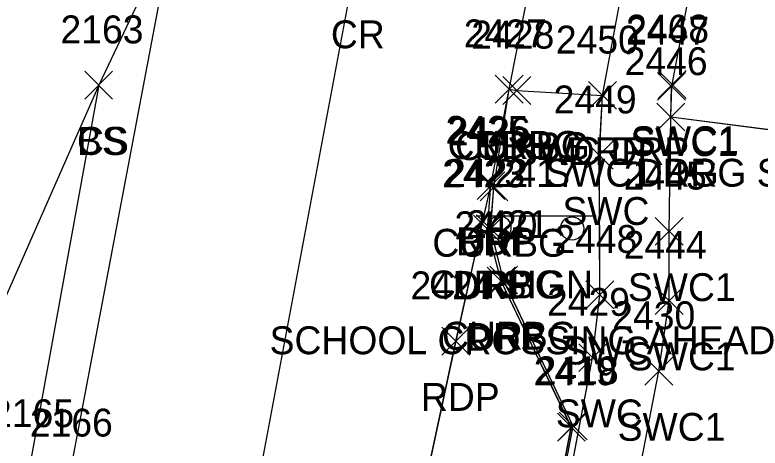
# Model space of a CAD drawing. Extents: x 1554668 to 1563881, y 831386 to 834374.
# Drawn here: x 1562148.2 to 1562201.6, y 832190.1 to 832221.1 of the extents above; entities that cross this region are included whole.
import ezdxf

# ---------------------------------------------------------------- set-up
doc = ezdxf.new("R2010")
doc.units = 0
for name, color, linetype in [('L_A', 7, 'Continuous'), ('L_I', 7, 'Continuous'), ('L_TIC', 7, 'Continuous'), ('LELB', 7, 'Continuous'), ('P_A', 7, 'Continuous'), ('P_I', 7, 'Continuous'), ('P_TIC', 7, 'Continuous'), ('PET', 7, 'Continuous'), ('PRC', 7, 'Continuous'), ('R_A', 7, 'Continuous'), ('R_I', 7, 'Continuous'), ('R_TIC', 7, 'Continuous'), ('RC', 7, 'Continuous'), ('RDG', 7, 'Continuous'), ('RDP', 7, 'Continuous'), ('RSW', 7, 'Continuous'), ('S_A', 7, 'Continuous'), ('S_C', 7, 'Continuous'), ('S_I', 7, 'Continuous'), ('SSGN', 7, 'Continuous')]:
    doc.layers.add(name, color=color, linetype=linetype)

msp = doc.modelspace()

# ---------------------------------------------------------------- linework, layer by layer
at = {"layer": 'L_TIC'}
for points in [[(1562153.233, 832215.107), (1562155.233, 832217.107)], [(1562155.233, 832215.107), (1562153.233, 832217.107)], [(1562153.233, 832215.107), (1562155.233, 832217.107)], [(1562155.233, 832215.107), (1562153.233, 832217.107)]]:
    msp.add_lwpolyline(points, dxfattribs=at)
at = {"layer": 'LELB'}
for points in [[(1562159.554, 832227.311), (1562154.233, 832216.107), (1562149.254, 832188.579), (1562142.829, 832150.769), (1562138.278, 832124.139), (1562134.77, 832104.225), (1562125.205, 832097.127)], [(1562159.553, 832227.312), (1562154.234, 832216.106), (1562149.258, 832188.577), (1562142.835, 832150.769), (1562138.281, 832124.137), (1562134.773, 832104.223), (1562125.206, 832097.122)], [(1562159.553, 832227.312), (1562154.234, 832216.106), (1562149.258, 832188.577), (1562142.835, 832150.769), (1562138.281, 832124.137), (1562134.773, 832104.223), (1562125.206, 832097.122)], [(1562159.553, 832227.312), (1562154.234, 832216.106), (1562149.258, 832188.577), (1562142.835, 832150.769), (1562138.281, 832124.137), (1562134.773, 832104.223), (1562125.206, 832097.122)], [(1562154.233, 832216.107), (1562142.785, 832190.152), (1562137.399, 832151.265), (1562131.854, 832132.751)], [(1562154.234, 832216.106), (1562142.793, 832190.15), (1562137.4, 832151.262), (1562131.857, 832132.749)], [(1562154.234, 832216.106), (1562142.793, 832190.15), (1562137.4, 832151.262), (1562131.857, 832132.749)], [(1562154.234, 832216.106), (1562142.793, 832190.15), (1562137.4, 832151.262), (1562131.857, 832132.749)]]:
    msp.add_lwpolyline(points, dxfattribs=at)
at = {"layer": 'P_TIC'}
for points in [[(1562182.662, 832214.818), (1562184.662, 832216.818)], [(1562184.662, 832214.818), (1562182.662, 832216.818)], [(1562181.354, 832207.899), (1562183.354, 832209.899)], [(1562183.354, 832207.899), (1562181.354, 832209.899)], [(1562178.844, 832196.746), (1562180.844, 832198.746)], [(1562180.844, 832196.746), (1562178.844, 832198.746)]]:
    msp.add_lwpolyline(points, dxfattribs=at)
at = {"layer": 'PET'}
for points in [[(1562124.625, 831898.359), (1562131.217, 831932.807), (1562138.276, 831971.411), (1562142.379, 831995.332), (1562147.113, 832022.949), (1562153.753, 832058.028), (1562161.259, 832095.577), (1562166.491, 832124.618), (1562174.524, 832172.989), (1562179.851, 832197.744), (1562182.354, 832208.899), (1562183.662, 832215.818), (1562186.131, 832228.252), (1562187.269, 832235.272), (1562193.171, 832267.13), (1562201.149, 832309.703)], [(1562124.625, 831898.359), (1562131.217, 831932.807), (1562138.276, 831971.411), (1562142.379, 831995.332), (1562147.113, 832022.949), (1562153.753, 832058.028), (1562161.259, 832095.577), (1562166.491, 832124.618), (1562174.524, 832172.989), (1562179.851, 832197.744), (1562182.354, 832208.899), (1562183.662, 832215.818), (1562186.131, 832228.252), (1562187.269, 832235.272), (1562193.171, 832267.13), (1562201.149, 832309.703)], [(1562124.625, 831898.359), (1562131.217, 831932.807), (1562138.276, 831971.411), (1562142.379, 831995.332), (1562147.113, 832022.949), (1562153.753, 832058.028), (1562161.259, 832095.577), (1562166.491, 832124.618), (1562174.524, 832172.989), (1562179.851, 832197.744), (1562182.354, 832208.899), (1562183.662, 832215.818), (1562186.131, 832228.252), (1562187.269, 832235.272), (1562193.171, 832267.13), (1562201.149, 832309.703)], [(1562124.627, 831898.357), (1562131.217, 831932.803), (1562138.276, 831971.408), (1562142.377, 831995.329), (1562147.109, 832022.949), (1562153.751, 832058.033), (1562161.258, 832095.574), (1562166.485, 832124.617), (1562174.524, 832172.993), (1562179.844, 832197.746), (1562182.354, 832208.899), (1562183.662, 832215.818), (1562186.13, 832228.25), (1562187.267, 832235.271), (1562193.167, 832267.13), (1562201.146, 832309.703)], [(1562173.257, 832299.981), (1562167.837, 832271.725), (1562161.659, 832238.665), (1562161.437, 832236.524), (1562159.553, 832227.312), (1562152.096, 832187.901), (1562145.122, 832150.033), (1562139.531, 832121.079), (1562137.129, 832105.561), (1562131.774, 832078.931), (1562126.825, 832053.768), (1562119.399, 832015.882), (1562118.509, 832011.052), (1562111.401, 831974.91), (1562102.865, 831928.04), (1562098.612, 831906.222)], [(1562173.257, 832299.981), (1562167.837, 832271.725), (1562161.659, 832238.665), (1562161.437, 832236.524), (1562159.553, 832227.312), (1562152.096, 832187.901), (1562145.122, 832150.033), (1562139.531, 832121.079), (1562137.129, 832105.561), (1562131.774, 832078.931), (1562126.825, 832053.768), (1562119.399, 832015.882), (1562118.509, 832011.052), (1562111.401, 831974.91), (1562102.865, 831928.04), (1562098.612, 831906.222)], [(1562173.257, 832299.981), (1562167.837, 832271.725), (1562161.659, 832238.665), (1562161.437, 832236.524), (1562159.553, 832227.312), (1562152.096, 832187.901), (1562145.122, 832150.033), (1562139.531, 832121.079), (1562137.129, 832105.561), (1562131.774, 832078.931), (1562126.825, 832053.768), (1562119.399, 832015.882), (1562118.509, 832011.052), (1562111.401, 831974.91), (1562102.865, 831928.04), (1562098.612, 831906.222)], [(1562173.255, 832299.979), (1562167.833, 832271.729), (1562161.658, 832238.665), (1562161.431, 832236.528), (1562159.554, 832227.311), (1562152.09, 832187.903), (1562145.121, 832150.036), (1562139.525, 832121.078), (1562137.127, 832105.565), (1562131.768, 832078.929), (1562126.821, 832053.77), (1562119.402, 832015.881), (1562118.513, 832011.051), (1562111.4, 831974.907), (1562102.869, 831928.042), (1562098.613, 831906.218)]]:
    msp.add_lwpolyline(points, dxfattribs=at)
at = {"layer": 'PRC'}
for points in [[(1562110.411, 831900.561), (1562120.308, 831948.457), (1562125.632, 831978.446), (1562135.485, 832029.35), (1562141.594, 832061.08), (1562148.973, 832098.697), (1562154.265, 832127.132), (1562163.42, 832175.531), (1562172.445, 832223.752), (1562181.394, 832270.005), (1562188.915, 832310.797), (1562198.31, 832360.399), (1562204.785, 832396.81), (1562210.164, 832423.469), (1562217.979, 832466.497), (1562228.735, 832524.397), (1562236.126, 832565.741), (1562244.769, 832613.731), (1562253.108, 832660.756), (1562257.149, 832682.207), (1562263.128, 832717.528), (1562269.494, 832752.574), (1562275.778, 832790.076), (1562288.132, 832857.633)], [(1562110.411, 831900.561), (1562120.308, 831948.457), (1562125.632, 831978.446), (1562135.485, 832029.35), (1562141.594, 832061.08), (1562148.973, 832098.697), (1562154.265, 832127.132), (1562163.42, 832175.531), (1562172.445, 832223.752), (1562181.394, 832270.005), (1562188.915, 832310.797), (1562198.31, 832360.399), (1562204.785, 832396.81), (1562210.164, 832423.469), (1562217.979, 832466.497), (1562228.735, 832524.397), (1562236.126, 832565.741), (1562244.769, 832613.731), (1562253.108, 832660.756), (1562257.149, 832682.207), (1562263.128, 832717.528), (1562269.494, 832752.574), (1562275.778, 832790.076), (1562288.132, 832857.633)], [(1562110.411, 831900.561), (1562120.308, 831948.457), (1562125.632, 831978.446), (1562135.485, 832029.35), (1562141.594, 832061.08), (1562148.973, 832098.697), (1562154.265, 832127.132), (1562163.42, 832175.531), (1562172.445, 832223.752), (1562181.394, 832270.005), (1562188.915, 832310.797), (1562198.31, 832360.399), (1562204.785, 832396.81), (1562210.164, 832423.469), (1562217.979, 832466.497), (1562228.735, 832524.397), (1562236.126, 832565.741), (1562244.769, 832613.731), (1562253.108, 832660.756), (1562257.149, 832682.207), (1562263.128, 832717.528), (1562269.494, 832752.574), (1562275.778, 832790.076), (1562288.132, 832857.633)], [(1562110.416, 831900.563), (1562120.309, 831948.456), (1562125.634, 831978.446), (1562135.488, 832029.349), (1562141.594, 832061.08), (1562148.971, 832098.698), (1562154.265, 832127.137), (1562163.419, 832175.534), (1562172.445, 832223.751), (1562181.389, 832270.011), (1562188.91, 832310.801), (1562198.306, 832360.397), (1562204.781, 832396.813), (1562210.163, 832423.475), (1562217.975, 832466.5), (1562228.731, 832524.404), (1562236.122, 832565.744), (1562244.766, 832613.73), (1562253.104, 832660.756), (1562257.145, 832682.206), (1562263.124, 832717.525), (1562269.49, 832752.57), (1562275.776, 832790.077), (1562288.125, 832857.632)]]:
    msp.add_lwpolyline(points, dxfattribs=at)
at = {"layer": 'R_TIC'}
for points in [[(1562194.306, 832215.023), (1562196.306, 832217.023)], [(1562196.306, 832215.023), (1562194.306, 832217.023)], [(1562194.35, 832215.156), (1562196.35, 832217.156)], [(1562196.35, 832215.156), (1562194.35, 832217.156)], [(1562182.662, 832214.818), (1562184.662, 832216.818)], [(1562184.662, 832214.818), (1562182.662, 832216.818)], [(1562183.203, 832214.731), (1562185.203, 832216.731)], [(1562185.203, 832214.731), (1562183.203, 832216.731)], [(1562183.203, 832214.731), (1562185.203, 832216.731)], [(1562185.203, 832214.731), (1562183.203, 832216.731)], [(1562189.355, 832214.376), (1562191.355, 832216.376)], [(1562191.355, 832214.376), (1562189.355, 832216.376)], [(1562189.355, 832214.376), (1562191.355, 832216.376)], [(1562191.355, 832214.376), (1562189.355, 832216.376)], [(1562194.25, 832212.826), (1562196.25, 832214.826)], [(1562196.25, 832212.826), (1562194.25, 832214.826)], [(1562194.25, 832212.826), (1562196.25, 832214.826)], [(1562196.25, 832212.826), (1562194.25, 832214.826)], [(1562189.118, 832210.081), (1562191.118, 832212.081)], [(1562191.118, 832210.081), (1562189.118, 832212.081)], [(1562181.354, 832207.899), (1562183.354, 832209.899)], [(1562183.354, 832207.899), (1562181.354, 832209.899)], [(1562181.571, 832207.801), (1562183.571, 832209.801)], [(1562183.571, 832207.801), (1562181.571, 832209.801)], [(1562181.329, 832204.811), (1562183.329, 832206.811)], [(1562183.329, 832204.811), (1562181.329, 832206.811)], [(1562181.113, 832204.778), (1562183.113, 832206.778)], [(1562183.113, 832204.778), (1562181.113, 832206.778)], [(1562194.132, 832204.619), (1562196.132, 832206.619)], [(1562196.132, 832204.619), (1562194.132, 832206.619)], [(1562182.263, 832201.134), (1562184.263, 832203.134)], [(1562184.263, 832201.134), (1562182.263, 832203.134)], [(1562182.08, 832201.053), (1562184.08, 832203.053)], [(1562184.08, 832201.053), (1562182.08, 832203.053)], [(1562189.156, 832200.075), (1562191.156, 832202.075)], [(1562191.156, 832200.075), (1562189.156, 832202.075)], [(1562194.13, 832199.652), (1562196.13, 832201.652)], [(1562196.13, 832199.652), (1562194.13, 832201.652)], [(1562188.643, 832195.563), (1562190.643, 832197.563)], [(1562190.643, 832195.563), (1562188.643, 832197.563)], [(1562193.397, 832194.601), (1562195.397, 832196.601)], [(1562195.397, 832194.601), (1562193.397, 832196.601)], [(1562187.114, 832190.581), (1562189.114, 832192.581)], [(1562189.114, 832190.581), (1562187.114, 832192.581)], [(1562187.255, 832190.658), (1562189.255, 832192.658)], [(1562189.255, 832190.658), (1562187.255, 832192.658)]]:
    msp.add_lwpolyline(points, dxfattribs=at)
at = {"layer": 'RC'}
for points in [[(1562152.304, 832004.437), (1562153.297, 832011.452), (1562156.711, 832029.013), (1562161.973, 832055.984), (1562169.355, 832093.719), (1562175.79, 832126.822), (1562184.283, 832171.003), (1562188.258, 832191.656), (1562183.265, 832202.132), (1562182.334, 832205.808), (1562182.572, 832208.8), (1562183.662, 832215.818), (1562184.205, 832215.731)], [(1562152.304, 832004.437), (1562153.297, 832011.452), (1562156.711, 832029.013), (1562161.973, 832055.984), (1562169.355, 832093.719), (1562175.79, 832126.822), (1562184.283, 832171.003), (1562188.258, 832191.656), (1562183.265, 832202.132), (1562182.334, 832205.808), (1562182.572, 832208.8), (1562183.662, 832215.818), (1562184.205, 832215.731)], [(1562152.304, 832004.437), (1562153.297, 832011.452), (1562156.711, 832029.013), (1562161.973, 832055.984), (1562169.355, 832093.719), (1562175.79, 832126.822), (1562184.283, 832171.003), (1562188.258, 832191.656), (1562183.265, 832202.132), (1562182.334, 832205.808), (1562182.572, 832208.8), (1562183.662, 832215.818), (1562184.205, 832215.731)], [(1562152.306, 832004.439), (1562153.295, 832011.449), (1562156.71, 832029.013), (1562161.973, 832055.985), (1562169.354, 832093.715), (1562175.787, 832126.823), (1562184.281, 832171.007), (1562188.255, 832191.658), (1562183.263, 832202.134), (1562182.329, 832205.811), (1562182.571, 832208.801), (1562183.662, 832215.818), (1562184.203, 832215.731)]]:
    msp.add_lwpolyline(points, dxfattribs=at)
at = {"layer": 'RDG'}
for points in [[(1562195.25, 832213.826), (1562204.237, 832212.676), (1562226.696, 832208.902), (1562253.507, 832204.32)], [(1562195.251, 832213.826), (1562204.241, 832212.674), (1562226.701, 832208.901), (1562253.514, 832204.319)], [(1562195.251, 832213.826), (1562204.241, 832212.674), (1562226.701, 832208.901), (1562253.514, 832204.319)], [(1562195.251, 832213.826), (1562204.241, 832212.674), (1562226.701, 832208.901), (1562253.514, 832204.319)]]:
    msp.add_lwpolyline(points, dxfattribs=at)
at = {"layer": 'RDP'}
for points in [[(1562184.203, 832215.731), (1562190.355, 832215.376)], [(1562184.205, 832215.731), (1562190.359, 832215.373)], [(1562184.205, 832215.731), (1562190.359, 832215.373)], [(1562184.205, 832215.731), (1562190.359, 832215.373)], [(1562179.765, 831970.214), (1562172.87, 831971.933), (1562166.156, 831975.356), (1562160.05, 831980.313), (1562155.593, 831986.947), (1562153.583, 831992.855), (1562152.431, 832000.376), (1562152.304, 832004.437), (1562153.175, 832011.583), (1562156.584, 832028.987), (1562161.685, 832056.036), (1562169.133, 832093.661), (1562175.538, 832126.807), (1562184.166, 832171.107), (1562188.117, 832191.579), (1562183.085, 832202.051), (1562182.118, 832205.776), (1562182.354, 832208.899)], [(1562179.765, 831970.214), (1562172.87, 831971.933), (1562166.156, 831975.356), (1562160.05, 831980.313), (1562155.593, 831986.947), (1562153.583, 831992.855), (1562152.431, 832000.376), (1562152.304, 832004.437), (1562153.175, 832011.583), (1562156.584, 832028.987), (1562161.685, 832056.036), (1562169.133, 832093.661), (1562175.538, 832126.807), (1562184.166, 832171.107), (1562188.117, 832191.579), (1562183.085, 832202.051), (1562182.118, 832205.776), (1562182.354, 832208.899)], [(1562179.765, 831970.214), (1562172.87, 831971.933), (1562166.156, 831975.356), (1562160.05, 831980.313), (1562155.593, 831986.947), (1562153.583, 831992.855), (1562152.431, 832000.376), (1562152.304, 832004.437), (1562153.175, 832011.583), (1562156.584, 832028.987), (1562161.685, 832056.036), (1562169.133, 832093.661), (1562175.538, 832126.807), (1562184.166, 832171.107), (1562188.117, 832191.579), (1562183.085, 832202.051), (1562182.118, 832205.776), (1562182.354, 832208.899)], [(1562179.767, 831970.212), (1562172.871, 831971.931), (1562166.157, 831975.354), (1562160.051, 831980.317), (1562155.594, 831986.948), (1562153.586, 831992.859), (1562152.429, 832000.373), (1562152.306, 832004.439), (1562153.178, 832011.585), (1562156.581, 832028.989), (1562161.685, 832056.033), (1562169.131, 832093.661), (1562175.535, 832126.81), (1562184.166, 832171.112), (1562188.114, 832191.581), (1562183.08, 832202.053), (1562182.113, 832205.778), (1562182.354, 832208.899)]]:
    msp.add_lwpolyline(points, dxfattribs=at)
at = {"layer": 'RSW'}
for points in [[(1562154.706, 831991.054), (1562154.102, 831993.039), (1562152.951, 832001.427), (1562152.961, 832004.446), (1562153.772, 832011.189), (1562157.124, 832028.85), (1562162.251, 832055.819), (1562169.647, 832093.568), (1562176.156, 832126.828), (1562184.774, 832171.004), (1562189.643, 832196.563), (1562190.156, 832201.075), (1562190.118, 832211.081), (1562190.355, 832215.376), (1562192.577, 832227.336), (1562193.959, 832235.202), (1562199.278, 832264.932), (1562207.605, 832308.712)], [(1562154.704, 831991.051), (1562154.1, 831993.036), (1562152.952, 832001.429), (1562152.961, 832004.447), (1562153.768, 832011.187), (1562157.122, 832028.851), (1562162.251, 832055.824), (1562169.648, 832093.564), (1562176.159, 832126.826), (1562184.778, 832171.004), (1562189.644, 832196.561), (1562190.163, 832201.072), (1562190.125, 832211.077), (1562190.359, 832215.373), (1562192.582, 832227.332), (1562193.964, 832235.199), (1562199.281, 832264.931), (1562207.608, 832308.712)], [(1562154.704, 831991.051), (1562154.1, 831993.036), (1562152.952, 832001.429), (1562152.961, 832004.447), (1562153.768, 832011.187), (1562157.122, 832028.851), (1562162.251, 832055.824), (1562169.648, 832093.564), (1562176.159, 832126.826), (1562184.778, 832171.004), (1562189.644, 832196.561), (1562190.163, 832201.072), (1562190.125, 832211.077), (1562190.359, 832215.373), (1562192.582, 832227.332), (1562193.964, 832235.199), (1562199.281, 832264.931), (1562207.608, 832308.712)], [(1562154.704, 831991.051), (1562154.1, 831993.036), (1562152.952, 832001.429), (1562152.961, 832004.447), (1562153.768, 832011.187), (1562157.122, 832028.851), (1562162.251, 832055.824), (1562169.648, 832093.564), (1562176.159, 832126.826), (1562184.778, 832171.004), (1562189.644, 832196.561), (1562190.163, 832201.072), (1562190.125, 832211.077), (1562190.359, 832215.373), (1562192.582, 832227.332), (1562193.964, 832235.199), (1562199.281, 832264.931), (1562207.608, 832308.712)], [(1562154.704, 831991.051), (1562156.565, 832000.843), (1562158.491, 832010.618), (1562161.925, 832027.648), (1562167.077, 832054.81), (1562174.504, 832092.325), (1562180.632, 832124.089), (1562189.476, 832170.135), (1562194.397, 832195.598), (1562195.135, 832200.649), (1562195.139, 832205.615), (1562195.251, 832213.826), (1562195.312, 832216.019), (1562195.352, 832216.155), (1562197.455, 832227.313), (1562198.769, 832234.096), (1562204.704, 832266.647), (1562212.427, 832307.947)], [(1562154.704, 831991.051), (1562156.565, 832000.843), (1562158.491, 832010.618), (1562161.925, 832027.648), (1562167.077, 832054.81), (1562174.504, 832092.325), (1562180.632, 832124.089), (1562189.476, 832170.135), (1562194.397, 832195.598), (1562195.135, 832200.649), (1562195.139, 832205.615), (1562195.251, 832213.826), (1562195.312, 832216.019), (1562195.352, 832216.155), (1562197.455, 832227.313), (1562198.769, 832234.096), (1562204.704, 832266.647), (1562212.427, 832307.947)], [(1562154.704, 831991.051), (1562156.565, 832000.843), (1562158.491, 832010.618), (1562161.925, 832027.648), (1562167.077, 832054.81), (1562174.504, 832092.325), (1562180.632, 832124.089), (1562189.476, 832170.135), (1562194.397, 832195.598), (1562195.135, 832200.649), (1562195.139, 832205.615), (1562195.251, 832213.826), (1562195.312, 832216.019), (1562195.352, 832216.155), (1562197.455, 832227.313), (1562198.769, 832234.096), (1562204.704, 832266.647), (1562212.427, 832307.947)], [(1562154.706, 831991.054), (1562156.566, 832000.844), (1562158.491, 832010.618), (1562161.926, 832027.648), (1562167.076, 832054.805), (1562174.503, 832092.327), (1562180.629, 832124.092), (1562189.475, 832170.14), (1562194.397, 832195.601), (1562195.13, 832200.652), (1562195.132, 832205.619), (1562195.25, 832213.826), (1562195.306, 832216.023), (1562195.35, 832216.156), (1562197.45, 832227.317), (1562198.765, 832234.098), (1562204.7, 832266.653), (1562212.424, 832307.944)]]:
    msp.add_lwpolyline(points, dxfattribs=at)
at = {"layer": 'SSGN'}
for p, q in [((1562181.294, 832206.729), (1562189.891, 832206.729)), ((1562185.316, 832205.825), (1562185.316, 832205.825))]:
    msp.add_line(p, q, dxfattribs=at)
for centre in [(1562182.956, 832205.895), (1562188.17, 832205.825)]:
    msp.add_circle(centre, 0.833, dxfattribs=at)

# ---------------------------------------------------------------- texts
at = {"layer": 'L_A'}
for s in ['CS', 'BS']:
    msp.add_text(s, height=2, dxfattribs=at).set_placement((1562152.674, 832211.107))
at = {"layer": 'L_I'}
for s, p in [('2163', (1562151.493, 832219.107)), ('2163', (1562151.493, 832219.107)), ('2165', (1562146.514, 832191.579))]:
    msp.add_text(s, height=2, dxfattribs=at).set_placement(p)
at = {"layer": 'P_A'}
for s, p in [('CR', (1562170.878, 832218.751)), ('RDP', (1562181.15, 832210.818)), ('RDP', (1562179.843, 832203.899)), ('RDP', (1562177.332, 832192.746))]:
    msp.add_text(s, height=2, dxfattribs=at).set_placement(p)
at = {"layer": 'P_I'}
for s, p in [('2427', (1562180.402, 832218.818)), ('2425', (1562179.095, 832211.899)), ('2424', (1562176.584, 832200.746)), ('2166', (1562149.295, 832190.903))]:
    msp.add_text(s, height=2, dxfattribs=at).set_placement(p)
at = {"layer": 'R_A'}
for s, p in [('CURBG', (1562179.245, 832210.818)), ('CURBG', (1562179.786, 832210.731)), ('DRP', (1562181.692, 832210.731)), ('SWC1', (1562192.346, 832211.023)), ('SWC1', (1562192.389, 832211.156)), ('SWC DRP', (1562183.937, 832210.376)), ('DRP', (1562187.843, 832210.376)), ('SWC1 DRG ST', (1562186.25, 832208.826)), ('DRG', (1562192.738, 832208.826)), ('SWC', (1562187.48, 832206.081)), ('CURBG', (1562178.154, 832203.801)), ('DRP', (1562179.843, 832203.899)), ('CURBG', (1562177.912, 832200.811)), ('DRP', (1562179.601, 832200.778)), ('SWC1', (1562192.171, 832200.619)), ('CURBG', (1562178.846, 832197.134)), ('DRP', (1562180.568, 832197.053)), ('SWC', (1562187.518, 832196.075)), ('SWC1', (1562192.169, 832195.652)), ('SWC', (1562187.005, 832191.563)), ('SWC1', (1562191.436, 832190.601))]:
    msp.add_text(s, height=2, dxfattribs=at).set_placement(p)
at = {"layer": 'R_I'}
for s, p in [('2427', (1562180.402, 832218.818)), ('2428', (1562180.944, 832218.731)), ('2428', (1562180.944, 832218.731)), ('2468', (1562192.043, 832219.156)), ('2447', (1562192.047, 832219.023)), ('2450', (1562187.008, 832218.376)), ('2450', (1562187.008, 832218.376)), ('2446', (1562191.935, 832216.826)), ('2446', (1562191.935, 832216.826)), ('2449', (1562186.85, 832214.081)), ('2425', (1562179.095, 832211.899)), ('2426', (1562179.256, 832211.801)), ('2423', (1562178.853, 832208.778)), ('2422', (1562179.069, 832208.811)), ('2445', (1562191.872, 832208.619)), ('2420', (1562179.734, 832205.053)), ('2421', (1562180.57, 832205.134)), ('2448', (1562186.896, 832204.075)), ('2444', (1562191.87, 832203.652)), ('2429', (1562186.376, 832199.563)), ('2430', (1562191.051, 832198.601)), ('2418', (1562185.562, 832194.658)), ('2419', (1562185.413, 832194.581))]:
    msp.add_text(s, height=2, dxfattribs=at).set_placement(p)
at = {"layer": 'S_A'}
msp.add_text('TSIGN', height=2, dxfattribs=at).set_placement((1562181.492, 832200.808))
at = {"layer": 'S_C'}
msp.add_text('SCHOOL CROSSING AHEAD', height=2, dxfattribs=at).set_placement((1562166.484, 832196.808))
at = {"layer": 'S_I'}
msp.add_text('2417', height=2, dxfattribs=at).set_placement((1562182.618, 832208.808))

doc.saveas('drawing.dxf')
